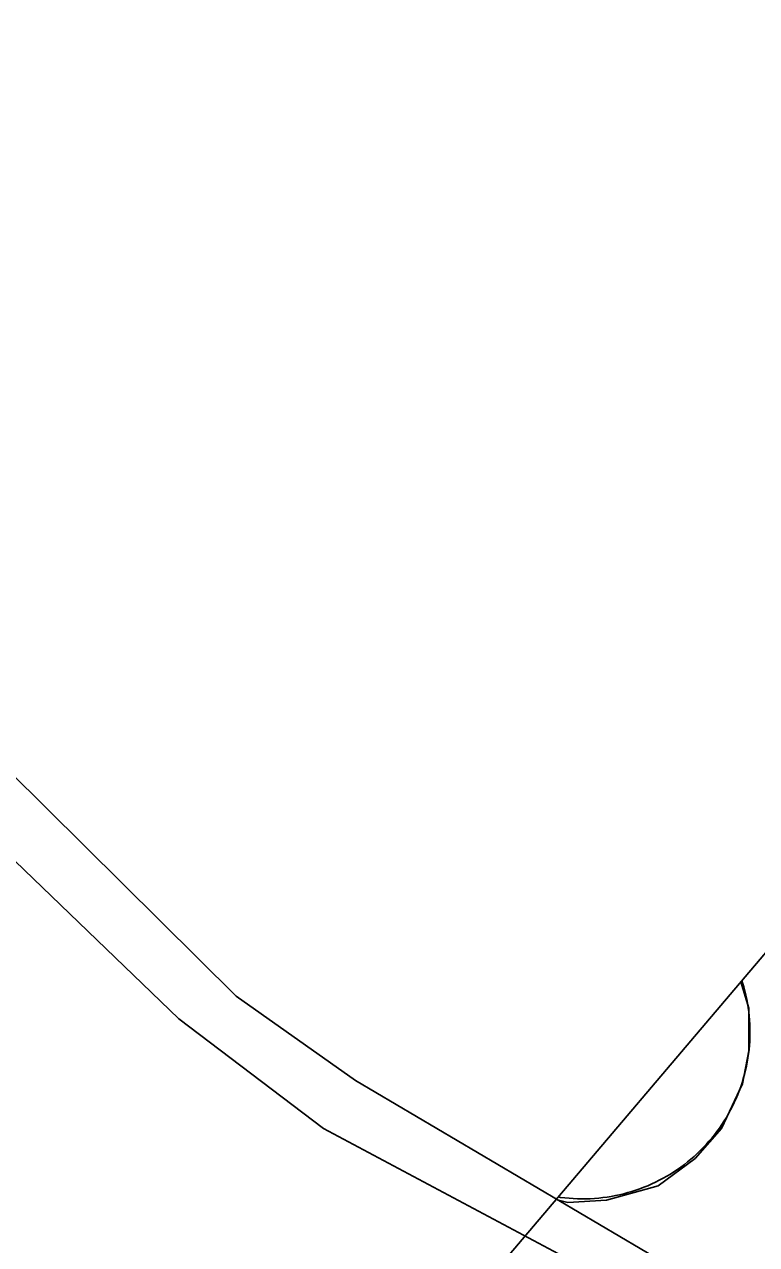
# Model space of a CAD drawing. Extents: x -540150 to -533593, y -1185082 to -1180066.
# Drawn here: x -536864.5 to -536810, y -1184142.2 to -1184051.3 of the extents above; entities that cross this region are included whole.
import ezdxf

# ---------------------------------------------------------------- set-up
doc = ezdxf.new("R2010")
doc.units = 0
for name, color, linetype in [('KN_VKP_HRAN_', 7, 'Continuous'), ('rámeček', 7, 'Continuous'), ('Vrstva 14', 7, 'Continuous'), ('Vrstva 5', 7, 'Continuous')]:
    doc.layers.add(name, color=color, linetype=linetype)

msp = doc.modelspace()

# ---------------------------------------------------------------- linework, layer by layer
at = {"layer": 'KN_VKP_HRAN_'}
for p, q in [((-536810.541, -1184124.625), (-536811.148, -1184122.66)), ((-536810.541, -1184127.805), (-536810.541, -1184124.625)), ((-536811.011, -1184130.265), (-536810.541, -1184127.805)), ((-536812.581, -1184133.595), (-536811.011, -1184130.265)), ((-536814.551, -1184135.835), (-536812.581, -1184133.595)), ((-536817.301, -1184137.865), (-536814.551, -1184135.835)), ((-536821.151, -1184138.925), (-536817.301, -1184137.865)), ((-536824.916, -1184138.873), (-536824.031, -1184139.115)), ((-536824.031, -1184139.115), (-536821.151, -1184138.925))]:
    msp.add_line(p, q, dxfattribs=at)
at = {"layer": 'rámeček'}
msp.add_lwpolyline([(-536863.363, -1184184.148), (-536677.591, -1183965.383), (-535884.856, -1184638.563), (-536070.628, -1184857.328)], close=True, dxfattribs=at)
at = {"layer": 'Vrstva 14'}
for p, q in [((-536865.713, -1184106.904), (-536848.763, -1184123.734)), ((-536853.023, -1184125.414), (-536867.983, -1184111.014)), ((-536848.763, -1184123.734), (-536839.853, -1184130.014)), ((-536842.233, -1184133.584), (-536853.023, -1184125.414)), ((-536839.853, -1184130.014), (-536815.343, -1184144.474)), ((-536816.033, -1184147.564), (-536842.233, -1184133.584))]:
    msp.add_line(p, q, dxfattribs=at)
at = {"layer": 'Vrstva 5'}
for points in [[(-536810.513, -1184125.197), (-536810.547, -1184124.883), (-536810.589, -1184124.57), (-536810.638, -1184124.258), (-536810.696, -1184123.948), (-536810.761, -1184123.639), (-536810.835, -1184123.332), (-536810.915, -1184123.027), (-536811.004, -1184122.724), (-536811.059, -1184122.554)], [(-536817.498, -1184137.594), (-536817.216, -1184137.453), (-536816.937, -1184137.305), (-536816.662, -1184137.15), (-536816.391, -1184136.988), (-536816.124, -1184136.819), (-536815.862, -1184136.644), (-536815.604, -1184136.462), (-536815.35, -1184136.273), (-536815.102, -1184136.078), (-536814.859, -1184135.877), (-536814.62, -1184135.67), (-536814.388, -1184135.457), (-536814.16, -1184135.238), (-536813.938, -1184135.013), (-536813.722, -1184134.783), (-536813.512, -1184134.547), (-536813.308, -1184134.306), (-536813.11, -1184134.06), (-536812.919, -1184133.809), (-536812.734, -1184133.554), (-536812.555, -1184133.293), (-536812.383, -1184133.028), (-536812.218, -1184132.759), (-536812.06, -1184132.486), (-536811.908, -1184132.209), (-536811.764, -1184131.928), (-536811.627, -1184131.644), (-536811.497, -1184131.356), (-536811.374, -1184131.065), (-536811.259, -1184130.771), (-536811.151, -1184130.475), (-536811.051, -1184130.175), (-536810.959, -1184129.873), (-536810.874, -1184129.569), (-536810.797, -1184129.263), (-536810.728, -1184128.955), (-536810.666, -1184128.645), (-536810.613, -1184128.334), (-536810.567, -1184128.022), (-536810.529, -1184127.708), (-536810.499, -1184127.394), (-536810.477, -1184127.079), (-536810.463, -1184126.764), (-536810.458, -1184126.448), (-536810.46, -1184126.132), (-536810.47, -1184125.817), (-536810.488, -1184125.502), (-536810.513, -1184125.197)], [(-536819.26, -1184138.285), (-536818.959, -1184138.189), (-536818.661, -1184138.085), (-536818.366, -1184137.973), (-536818.074, -1184137.854), (-536817.784, -1184137.728), (-536817.498, -1184137.594)], [(-536824.766, -1184138.696), (-536824.568, -1184138.725), (-536824.254, -1184138.762), (-536823.94, -1184138.792), (-536823.625, -1184138.814), (-536823.31, -1184138.828), (-536822.994, -1184138.834), (-536822.678, -1184138.832), (-536822.363, -1184138.822), (-536822.048, -1184138.804), (-536821.733, -1184138.778), (-536821.419, -1184138.744), (-536821.106, -1184138.702), (-536820.794, -1184138.652), (-536820.484, -1184138.594), (-536820.175, -1184138.529), (-536819.868, -1184138.455), (-536819.563, -1184138.374), (-536819.26, -1184138.285)]]:
    msp.add_lwpolyline(points, dxfattribs=at)

doc.saveas('drawing.dxf')
